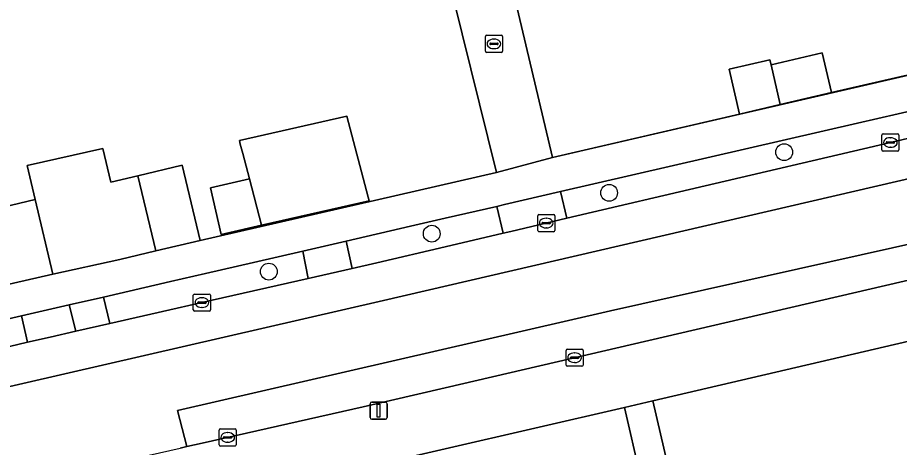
# Model space of a CAD drawing. Extents: x 158455 to 159797, y 387218 to 388672.
# Drawn here: x 159475.1 to 159526.4, y 388206.4 to 388231.4 of the extents above; entities that cross this region are included whole.
import ezdxf

# ---------------------------------------------------------------- set-up
doc = ezdxf.new("R2010")
doc.units = 0
for name, color, linetype in [('IMGEO_Boom', 7, 'Continuous'), ('IMGEO_Erf', 7, 'Continuous'), ('IMGEO_Groenvoorziening', 7, 'Continuous'), ('IMGEO_Kolk', 7, 'Continuous'), ('IMGEO_Lichtmast', 7, 'Continuous'), ('IMGEO_Muur', 7, 'Continuous'), ('IMGEO_Pand', 7, 'Continuous'), ('IMGEO_Rijbaan_lokaal_gesloten', 7, 'Continuous'), ('IMGEO_Voetpad_open', 7, 'Continuous')]:
    doc.layers.add(name, color=color, linetype=linetype)

msp = doc.modelspace()

# ---------------------------------------------------------------- linework, layer by layer
at = {"layer": 'IMGEO_Boom'}
for centre in [(159519.725, 388223.614), (159509.533, 388221.247), (159499.21, 388218.871), (159489.731, 388216.664)]:
    msp.add_circle(centre, 0.489, dxfattribs=at)
at = {"layer": 'IMGEO_Erf'}
for points in [[(159528.742, 388242.571), (159522.553, 388241.089), (159516.446, 388239.627), (159510.362, 388238.17), (159504.197, 388236.694), (159502.028, 388245.751), (159505.299, 388246.534), (159504.469, 388250), (159503.28, 388254.966), (159502.307, 388254.692), (159501.992, 388255.913), (159500, 388255.448), (159498.702, 388255.145), (159499.92, 388250), (159500, 388249.663), (159503.131, 388236.439), (159506.24, 388223.306), (159517.122, 388225.837), (159516.517, 388228.446), (159518.89, 388228.997), (159518.959, 388228.699), (159521.942, 388229.391), (159522.478, 388227.08), (159535.521, 388230.069)], [(159472.462, 388219.982), (159476.129, 388220.855), (159475.66, 388222.838), (159480.059, 388223.836), (159480.523, 388221.87), (159482.113, 388222.246), (159484.688, 388222.855), (159485.723, 388218.477), (159502.975, 388222.442), (159500, 388234.518)], [(159543.043, 388216.351), (159512.085, 388209.147), (159520.695, 388172.062), (159523.038, 388172.633), (159523.666, 388170.058), (159521.323, 388169.486), (159524.976, 388153.59)]]:
    msp.add_lwpolyline(points, dxfattribs=at)
msp.add_lwpolyline([(159488.6, 388222.061), (159488.209, 388223.548), (159488.069, 388224.079), (159488.014, 388224.287), (159494.272, 388225.712), (159495.512, 388221.002), (159495.568, 388220.789), (159489.31, 388219.364), (159486.954, 388218.828), (159486.335, 388221.545)], close=True, dxfattribs=at)
at = {"layer": 'IMGEO_Groenvoorziening'}
for points in [[(159527.894, 388224.645), (159529.244, 388224.961), (159540.541, 388227.671), (159540.219, 388229.059), (159530.08, 388226.708), (159527.548, 388226.124), (159523.99, 388225.303), (159506.711, 388221.318), (159507.078, 388219.768), (159524.34, 388223.812)], [(159503.364, 388218.898), (159502.998, 388220.461), (159500, 388219.77), (159497.981, 388219.304), (159494.225, 388218.441), (159494.572, 388216.847), (159496.013, 388217.175), (159500, 388218.11)], [(159492.021, 388216.267), (159491.699, 388217.86), (159488.839, 388217.203), (159486.045, 388216.558), (159483.999, 388216.085), (159480.1, 388215.185), (159480.482, 388213.641), (159484.384, 388214.529), (159486.432, 388214.995)], [(159478.109, 388214.725), (159475.325, 388214.082), (159475.683, 388212.549), (159476.999, 388212.849), (159478.493, 388213.189)]]:
    msp.add_lwpolyline(points, close=True, dxfattribs=at)
at = {"layer": 'IMGEO_Kolk'}
for p, q in [((159502.406, 388230.42), (159503.258, 388230.42)), ((159502.331, 388229.494), (159502.331, 388230.346)), ((159502.59, 388229.914), (159502.59, 388229.926)), ((159503.028, 388229.877), (159502.63, 388229.877)), ((159502.633, 388229.963), (159503.031, 388229.963)), ((159502.819, 388230.2), (159502.844, 388230.2)), ((159503.074, 388229.926), (159503.074, 388229.914)), ((159503.332, 388230.346), (159503.332, 388229.494)), ((159503.258, 388229.42), (159502.406, 388229.42)), ((159502.842, 388229.64), (159502.817, 388229.64)), ((159525.402, 388223.753), (159525.402, 388224.605)), ((159525.477, 388224.679), (159526.329, 388224.679)), ((159525.704, 388224.222), (159526.102, 388224.222)), ((159525.89, 388224.459), (159525.915, 388224.459)), ((159526.403, 388224.605), (159526.403, 388223.753)), ((159526.329, 388223.679), (159525.477, 388223.679)), ((159525.661, 388224.173), (159525.661, 388224.185)), ((159526.099, 388224.136), (159525.701, 388224.136)), ((159525.913, 388223.899), (159525.888, 388223.899)), ((159526.145, 388224.185), (159526.145, 388224.173)), ((159505.377, 388219.063), (159505.377, 388219.915)), ((159505.452, 388219.989), (159506.304, 388219.989)), ((159505.865, 388219.769), (159505.89, 388219.769)), ((159506.378, 388219.915), (159506.378, 388219.063)), ((159505.636, 388219.483), (159505.636, 388219.495)), ((159506.074, 388219.446), (159505.676, 388219.446)), ((159505.679, 388219.532), (159506.077, 388219.532)), ((159505.888, 388219.209), (159505.863, 388219.209)), ((159506.12, 388219.495), (159506.12, 388219.483)), ((159506.304, 388218.989), (159505.452, 388218.989)), ((159485.331, 388214.434), (159485.331, 388215.286)), ((159485.406, 388215.36), (159486.258, 388215.36)), ((159485.819, 388215.14), (159485.844, 388215.14)), ((159486.332, 388215.286), (159486.332, 388214.434)), ((159485.59, 388214.854), (159485.59, 388214.866)), ((159486.028, 388214.817), (159485.63, 388214.817)), ((159485.633, 388214.903), (159486.031, 388214.903)), ((159485.842, 388214.58), (159485.817, 388214.58)), ((159486.074, 388214.866), (159486.074, 388214.854)), ((159486.258, 388214.36), (159485.406, 388214.36)), ((159507.026, 388211.228), (159507.026, 388212.08)), ((159507.101, 388212.154), (159507.953, 388212.154)), ((159507.514, 388211.934), (159507.539, 388211.934)), ((159508.027, 388212.08), (159508.027, 388211.228)), ((159507.285, 388211.648), (159507.285, 388211.66)), ((159507.723, 388211.611), (159507.325, 388211.611)), ((159507.328, 388211.697), (159507.726, 388211.697)), ((159507.537, 388211.374), (159507.512, 388211.374)), ((159507.769, 388211.66), (159507.769, 388211.648)), ((159507.953, 388211.154), (159507.101, 388211.154)), ((159486.834, 388206.588), (159486.834, 388207.44)), ((159486.909, 388207.514), (159487.761, 388207.514)), ((159487.322, 388207.294), (159487.347, 388207.294)), ((159487.835, 388207.44), (159487.835, 388206.588)), ((159487.093, 388207.008), (159487.093, 388207.02)), ((159487.531, 388206.971), (159487.133, 388206.971)), ((159487.136, 388207.057), (159487.534, 388207.057)), ((159487.577, 388207.02), (159487.577, 388207.008)), ((159487.761, 388206.514), (159486.909, 388206.514)), ((159487.345, 388206.734), (159487.32, 388206.734))]:
    msp.add_line(p, q, dxfattribs=at)
for points in [[(159502.406, 388230.42), (159503.258, 388230.42)], [(159502.331, 388229.494), (159502.331, 388230.346)], [(159503.332, 388230.346), (159503.332, 388229.494)], [(159503.258, 388229.42), (159502.406, 388229.42)], [(159525.402, 388223.753), (159525.402, 388224.605)], [(159525.477, 388224.679), (159526.329, 388224.679)], [(159526.403, 388224.605), (159526.403, 388223.753)], [(159526.329, 388223.679), (159525.477, 388223.679)], [(159505.377, 388219.063), (159505.377, 388219.915)], [(159505.452, 388219.989), (159506.304, 388219.989)], [(159506.378, 388219.915), (159506.378, 388219.063)], [(159506.304, 388218.989), (159505.452, 388218.989)], [(159485.331, 388214.434), (159485.331, 388215.286)], [(159485.406, 388215.36), (159486.258, 388215.36)], [(159486.332, 388215.286), (159486.332, 388214.434)], [(159486.258, 388214.36), (159485.406, 388214.36)], [(159507.026, 388211.228), (159507.026, 388212.08)], [(159507.101, 388212.154), (159507.953, 388212.154)], [(159508.027, 388212.08), (159508.027, 388211.228)], [(159507.953, 388211.154), (159507.101, 388211.154)], [(159486.834, 388206.588), (159486.834, 388207.44)], [(159486.909, 388207.514), (159487.761, 388207.514)], [(159487.835, 388207.44), (159487.835, 388206.588)], [(159487.761, 388206.514), (159486.909, 388206.514)]]:
    msp.add_lwpolyline(points, dxfattribs=at)
for centre, radius, start, end in [((159502.408, 388230.344), 0.0765, 91.552, 178.448), ((159502.408, 388230.344), 0.0765, 91.552, 178.448), ((159503.256, 388230.344), 0.0765, 1.552, 88.448), ((159503.256, 388230.344), 0.0765, 1.552, 88.448), ((159502.63, 388229.923), 0.0403, 85.8775, 175.7526), ((159502.627, 388229.913), 0.0366, 178.938, 274.7102), ((159503.031, 388229.92), 0.043, 264.8664, 352.4533), ((159503.035, 388229.925), 0.0386, 1.7309, 96.639), ((159502.408, 388229.496), 0.0765, 181.552, 268.448), ((159502.408, 388229.496), 0.0765, 181.552, 268.448), ((159503.256, 388229.496), 0.0765, 271.552, 358.448), ((159503.256, 388229.496), 0.0765, 271.552, 358.448), ((159525.479, 388224.603), 0.0765, 91.552, 178.448), ((159525.479, 388224.603), 0.0765, 91.552, 178.448), ((159525.701, 388224.182), 0.0403, 85.8775, 175.7526), ((159526.106, 388224.184), 0.0386, 1.7309, 96.639), ((159526.327, 388224.603), 0.0765, 1.552, 88.448), ((159526.327, 388224.603), 0.0765, 1.552, 88.448), ((159525.479, 388223.755), 0.0765, 181.552, 268.448), ((159525.479, 388223.755), 0.0765, 181.552, 268.448), ((159525.698, 388224.172), 0.0366, 178.938, 274.7102), ((159526.102, 388224.179), 0.043, 264.8664, 352.4533), ((159526.327, 388223.755), 0.0765, 271.552, 358.448), ((159526.327, 388223.755), 0.0765, 271.552, 358.448), ((159505.454, 388219.913), 0.0765, 91.552, 178.448), ((159505.454, 388219.913), 0.0765, 91.552, 178.448), ((159506.302, 388219.913), 0.0765, 1.552, 88.448), ((159506.302, 388219.913), 0.0765, 1.552, 88.448), ((159505.454, 388219.065), 0.0765, 181.552, 268.448), ((159505.454, 388219.065), 0.0765, 181.552, 268.448), ((159505.676, 388219.492), 0.0403, 85.8775, 175.7526), ((159505.673, 388219.482), 0.0366, 178.938, 274.7102), ((159506.077, 388219.489), 0.043, 264.8664, 352.4533), ((159506.081, 388219.494), 0.0386, 1.7309, 96.639), ((159506.302, 388219.065), 0.0765, 271.552, 358.448), ((159506.302, 388219.065), 0.0765, 271.552, 358.448), ((159485.408, 388215.284), 0.0765, 91.552, 178.448), ((159485.408, 388215.284), 0.0765, 91.552, 178.448), ((159486.256, 388215.284), 0.0765, 1.552, 88.448), ((159486.256, 388215.284), 0.0765, 1.552, 88.448), ((159485.63, 388214.863), 0.0403, 85.8775, 175.7526), ((159485.627, 388214.853), 0.0366, 178.938, 274.7102), ((159486.031, 388214.86), 0.043, 264.8664, 352.4533), ((159486.035, 388214.865), 0.0386, 1.7309, 96.639), ((159485.408, 388214.436), 0.0765, 181.552, 268.448), ((159485.408, 388214.436), 0.0765, 181.552, 268.448), ((159486.256, 388214.436), 0.0765, 271.552, 358.448), ((159486.256, 388214.436), 0.0765, 271.552, 358.448), ((159507.103, 388212.078), 0.0765, 91.552, 178.448), ((159507.103, 388212.078), 0.0765, 91.552, 178.448), ((159507.951, 388212.078), 0.0765, 1.552, 88.448), ((159507.951, 388212.078), 0.0765, 1.552, 88.448), ((159507.325, 388211.657), 0.0403, 85.8775, 175.7526), ((159507.322, 388211.647), 0.0366, 178.938, 274.7102), ((159507.726, 388211.654), 0.043, 264.8664, 352.4533), ((159507.73, 388211.659), 0.0386, 1.7309, 96.639), ((159507.103, 388211.23), 0.0765, 181.552, 268.448), ((159507.103, 388211.23), 0.0765, 181.552, 268.448), ((159507.951, 388211.23), 0.0765, 271.552, 358.448), ((159507.951, 388211.23), 0.0765, 271.552, 358.448), ((159486.911, 388207.438), 0.0765, 91.552, 178.448), ((159486.911, 388207.438), 0.0765, 91.552, 178.448), ((159487.759, 388207.438), 0.0765, 1.552, 88.448), ((159487.759, 388207.438), 0.0765, 1.552, 88.448), ((159487.133, 388207.017), 0.0403, 85.8775, 175.7526), ((159487.13, 388207.007), 0.0366, 178.938, 274.7102), ((159487.534, 388207.014), 0.043, 264.8664, 352.4533), ((159487.538, 388207.019), 0.0386, 1.7309, 96.639), ((159486.911, 388206.59), 0.0765, 181.552, 268.448), ((159486.911, 388206.59), 0.0765, 181.552, 268.448), ((159487.759, 388206.59), 0.0765, 271.552, 358.448), ((159487.759, 388206.59), 0.0765, 271.552, 358.448)]:
    msp.add_arc(centre, radius, start, end, dxfattribs=at)
for centre, major_axis, ratio, start_param, end_param in [((159502.818, 388229.92), (-0.387, 0.002), 0.722429, 4.712389, 7.853982), ((159502.843, 388229.92), (-0.39, 0.002), 0.717154, 1.570796, 4.712389), ((159525.889, 388224.179), (-0.387, 0.002), 0.722429, 4.712389, 7.853982), ((159525.914, 388224.179), (-0.39, 0.002), 0.717154, 1.570796, 4.712389), ((159505.864, 388219.489), (-0.387, 0.002), 0.722429, 4.712389, 7.853982), ((159505.889, 388219.489), (-0.39, 0.002), 0.717154, 1.570796, 4.712389), ((159485.818, 388214.86), (-0.387, 0.002), 0.722429, 4.712389, 7.853982), ((159485.843, 388214.86), (-0.39, 0.002), 0.717154, 1.570796, 4.712389), ((159507.513, 388211.654), (-0.387, 0.002), 0.722429, 4.712389, 7.853982), ((159507.538, 388211.654), (-0.39, 0.002), 0.717154, 1.570796, 4.712389), ((159487.321, 388207.014), (-0.387, 0.002), 0.722429, 4.712389, 7.853982), ((159487.346, 388207.014), (-0.39, 0.002), 0.717154, 1.570796, 4.712389)]:
    msp.add_ellipse(centre, major_axis=major_axis, ratio=ratio, start_param=start_param, end_param=end_param, dxfattribs=at)
at = {"layer": 'IMGEO_Lichtmast'}
for p, q in [((159495.622, 388208.17), (159495.622, 388208.97)), ((159495.622, 388208.97), (159495.622, 388208.17)), ((159495.722, 388209.07), (159496.512, 388209.07)), ((159496.512, 388209.07), (159495.722, 388209.07)), ((159496.612, 388208.97), (159496.612, 388208.17)), ((159496.612, 388208.17), (159496.612, 388208.97)), ((159496.512, 388208.07), (159495.722, 388208.07)), ((159495.722, 388208.07), (159496.512, 388208.07))]:
    msp.add_line(p, q, dxfattribs=at)
msp.add_lwpolyline([(159496.042, 388208.945), (159496.192, 388208.945), (159496.192, 388208.195), (159496.042, 388208.195), (159496.042, 388208.945)], dxfattribs=at)
for centre, start, end in [((159495.722, 388208.97), 90, 180), ((159495.722, 388208.97), 90, 180), ((159496.512, 388208.97), 0, 90), ((159496.512, 388208.97), 360, 90), ((159495.722, 388208.17), 180, 270), ((159495.722, 388208.17), 180, 270), ((159496.512, 388208.17), 270, 0), ((159496.512, 388208.17), 270, 0)]:
    msp.add_arc(centre, 0.1, start, end, dxfattribs=at)
at = {"layer": 'IMGEO_Muur'}
for points in [[(159503.131, 388236.439), (159506.24, 388223.306)], [(159500, 388234.518), (159502.975, 388222.442)], [(159506.24, 388223.306), (159535.521, 388230.069)], [(159510.431, 388208.762), (159512.085, 388209.147), (159543.043, 388216.351), (159564.779, 388220.89), (159592.836, 388226.037), (159598.679, 388226.432), (159603.617, 388226.559), (159608.695, 388226.477)], [(159485.723, 388218.477), (159502.975, 388222.442)]]:
    msp.add_lwpolyline(points, dxfattribs=at)
at = {"layer": 'IMGEO_Pand'}
for points in [[(159518.959, 388228.699), (159519.495, 388226.388), (159522.478, 388227.08), (159521.942, 388229.391)], [(159518.959, 388228.699), (159518.89, 388228.997), (159516.517, 388228.446), (159517.122, 388225.837), (159519.495, 388226.388)], [(159488.6, 388222.061), (159489.31, 388219.364), (159495.568, 388220.789), (159495.512, 388221.002), (159494.272, 388225.712), (159488.014, 388224.287), (159488.069, 388224.079), (159488.209, 388223.548)], [(159483.148, 388217.868), (159482.113, 388222.246), (159480.523, 388221.87), (159480.059, 388223.836), (159475.66, 388222.838), (159476.129, 388220.855), (159477.154, 388216.523), (159481.062, 388217.375)], [(159483.148, 388217.868), (159485.723, 388218.477), (159484.688, 388222.855), (159482.113, 388222.246)], [(159489.31, 388219.364), (159488.6, 388222.061), (159486.335, 388221.545), (159486.954, 388218.828)], [(159472.462, 388219.982), (159473.48, 388215.68), (159477.154, 388216.523), (159476.129, 388220.855)], [(159501.263, 388202.468), (159511.346, 388204.797), (159510.431, 388208.762), (159500, 388206.354), (159491.39, 388204.366), (159492.006, 388201.696), (159493.799, 388202.11), (159494.408, 388199.47), (159492.616, 388199.055), (159490.94, 388198.667), (159492.355, 388192.547), (159492.386, 388192.412), (159499.017, 388193.945), (159500, 388194.172), (159501.001, 388194.404), (159500, 388198.739), (159499.561, 388200.638), (159500, 388200.74), (159501.579, 388201.104)]]:
    msp.add_lwpolyline(points, close=True, dxfattribs=at)
at = {"layer": 'IMGEO_Rijbaan_lokaal_gesloten'}
for points in [[(159400.68, 388197.794), (159397.956, 388199.069), (159396.992, 388196.744), (159398.362, 388196.096), (159400.032, 388195.564), (159401.249, 388195.339), (159402.729, 388195.219), (159404.226, 388195.23), (159405.737, 388195.341), (159407.256, 388195.517), (159408.779, 388195.726), (159415.412, 388196.71), (159421.968, 388197.936), (159438.275, 388201.508), (159473.197, 388209.649), (159496.404, 388214.991), (159533.785, 388223.662), (159562.502, 388230.789), (159586.637, 388237.162)], [(159604.908, 388230.044), (159610.044, 388229.811), (159614.225, 388229.6), (159613.981, 388232.644), (159613.608, 388232.616), (159607.893, 388232.649), (159599.467, 388232.306), (159589.56, 388231.33), (159584.111, 388230.334), (159573.934, 388228.475), (159564.503, 388226.641), (159509.617, 388214.383), (159484.418, 388208.582), (159484.963, 388206.479), (159485.84, 388206.677), (159495.213, 388208.798), (159500, 388209.909)], [(159500, 388209.909), (159537.479, 388218.605), (159551.083, 388221.7), (159554.584, 388222.468), (159559.205, 388223.423), (159563.275, 388224.19), (159566.876, 388224.967), (159575.477, 388226.54), (159580.587, 388227.522), (159583.887, 388228.131), (159587.297, 388228.71), (159589.575, 388229.114), (159590.007, 388229.182), (159591.857, 388229.487), (159593.042, 388229.609)], [(159465.134, 388202.012), (159484.571, 388206.391), (159484.963, 388206.479), (159484.418, 388208.582), (159509.617, 388214.383), (159564.503, 388226.641)], [(159527.894, 388224.645), (159524.34, 388223.812), (159507.078, 388219.768), (159503.822, 388219.005), (159503.364, 388218.898), (159500, 388218.11), (159496.013, 388217.175), (159494.572, 388216.847), (159492.021, 388216.267), (159486.432, 388214.995), (159484.384, 388214.529), (159480.482, 388213.641), (159478.493, 388213.189), (159476.999, 388212.849), (159475.683, 388212.549), (159474.631, 388212.31), (159465.659, 388210.267), (159457.943, 388208.478), (159457.323, 388208.431), (159446.346, 388205.854), (159440.856, 388204.556), (159420.883, 388199.943)], [(159533.785, 388223.662), (159496.404, 388214.991), (159473.197, 388209.649)]]:
    msp.add_lwpolyline(points, dxfattribs=at)
at = {"layer": 'IMGEO_Voetpad_open'}
for points in [[(159503.131, 388236.439), (159500, 388249.663), (159499.92, 388250), (159498.702, 388255.145), (159495.101, 388254.402), (159496.186, 388250), (159500, 388234.518), (159502.975, 388222.442), (159506.24, 388223.306)], [(159506.711, 388221.318), (159503.438, 388220.563), (159502.998, 388220.461), (159503.364, 388218.898), (159503.822, 388219.005), (159507.078, 388219.768)], [(159494.225, 388218.441), (159491.699, 388217.86), (159492.021, 388216.267), (159494.572, 388216.847)], [(159480.1, 388215.185), (159478.109, 388214.725), (159478.493, 388213.189), (159480.482, 388213.641)], [(159475.325, 388214.082), (159474.253, 388213.835), (159474.631, 388212.31), (159475.683, 388212.549)], [(159512.085, 388209.147), (159510.431, 388208.762), (159511.346, 388204.797), (159513.939, 388194.53), (159514.725, 388191.129), (159516.077, 388185.279), (159520.402, 388166.567), (159521.772, 388160.953), (159526.094, 388142.261), (159527.32, 388142.549), (159527.143, 388143.22), (159527.331, 388143.263), (159525.87, 388149.588), (159525.576, 388150.84), (159524.976, 388153.59), (159521.323, 388169.486), (159520.695, 388172.062)]]:
    msp.add_lwpolyline(points, close=True, dxfattribs=at)
for points in [[(159535.521, 388230.069), (159522.478, 388227.08), (159519.495, 388226.388), (159517.122, 388225.837), (159506.24, 388223.306), (159502.975, 388222.442), (159485.723, 388218.477), (159483.148, 388217.868), (159481.062, 388217.375), (159477.154, 388216.523), (159473.48, 388215.68)], [(159593.042, 388229.609), (159591.857, 388229.487), (159590.007, 388229.182), (159589.575, 388229.114), (159587.297, 388228.71), (159583.887, 388228.131), (159580.587, 388227.522), (159575.477, 388226.54), (159566.876, 388224.967), (159563.275, 388224.19), (159559.205, 388223.423), (159554.584, 388222.468), (159551.083, 388221.7), (159537.479, 388218.605), (159500, 388209.909), (159495.213, 388208.798), (159485.84, 388206.677), (159484.963, 388206.479), (159484.571, 388206.391)], [(159510.431, 388208.762), (159512.085, 388209.147), (159543.043, 388216.351), (159564.779, 388220.89), (159592.836, 388226.037), (159598.679, 388226.432), (159603.617, 388226.559), (159608.695, 388226.477), (159612.208, 388226.338), (159612.21, 388226.376), (159612.234, 388226.709), (159633.982, 388225.324)], [(159474.253, 388213.835), (159475.325, 388214.082), (159478.109, 388214.725), (159480.1, 388215.185), (159483.999, 388216.085), (159486.045, 388216.558), (159488.839, 388217.203), (159491.699, 388217.86), (159494.225, 388218.441), (159497.981, 388219.304), (159500, 388219.77), (159502.998, 388220.461), (159503.438, 388220.563), (159506.711, 388221.318), (159523.99, 388225.303), (159527.548, 388226.124)], [(159484.756, 388202.873), (159491.39, 388204.366), (159500, 388206.354), (159510.431, 388208.762)]]:
    msp.add_lwpolyline(points, dxfattribs=at)

doc.saveas('drawing.dxf')
